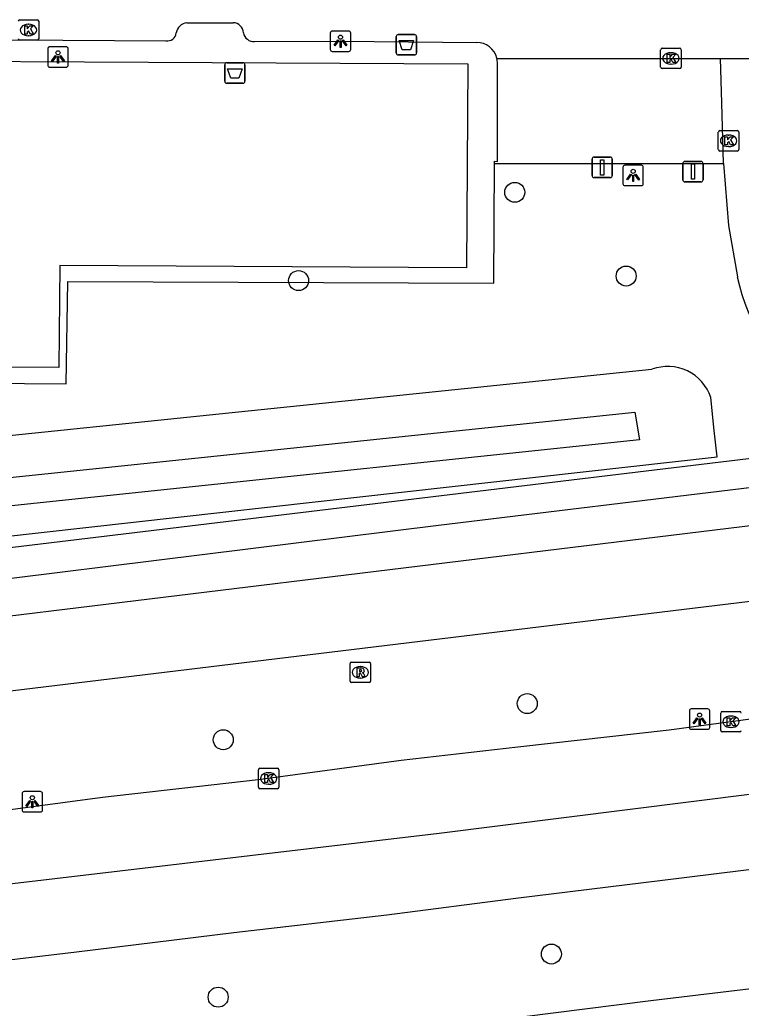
# Model space of a CAD drawing. Extents: x 161477 to 163040, y 383680 to 384868.
# Drawn here: x 161924.76 to 161960.06, y 384033.98 to 384082.36 of the extents above; entities that cross this region are included whole.
import ezdxf

# ---------------------------------------------------------------- set-up
doc = ezdxf.new("R2010")
doc.units = 0
for name, color, linetype in [('IMGEO_Afvalbak', 7, 'Continuous'), ('IMGEO_Boom', 7, 'Continuous'), ('IMGEO_Fietspad_gesloten', 7, 'Continuous'), ('IMGEO_Groenvoorziening', 7, 'Continuous'), ('IMGEO_Haag', 7, 'Continuous'), ('IMGEO_Kolk', 7, 'Continuous'), ('IMGEO_Lichtpunt', 7, 'Continuous'), ('IMGEO_Meer_plas_ven_vijver', 7, 'Continuous'), ('IMGEO_Pand', 7, 'Continuous'), ('IMGEO_Parkeervlak_open', 7, 'Continuous'), ('IMGEO_Rijbaan_lokaal_gesloten', 7, 'Continuous'), ('IMGEO_Rijbaan_lokaal_open', 7, 'Continuous'), ('IMGEO_Rioolput', 7, 'Continuous'), ('IMGEO_Verkeersbordpaal', 7, 'Continuous'), ('IMGEO_Voetpad_open', 7, 'Continuous')]:
    doc.layers.add(name, color=color, linetype=linetype)

msp = doc.modelspace()

# ---------------------------------------------------------------- linework, layer by layer
at = {"layer": 'IMGEO_Afvalbak'}
for p, q in [((161943.185, 384080.74), (161943.185, 384081.54)), ((161943.185, 384081.54), (161943.185, 384080.74)), ((161943.285, 384081.64), (161944.075, 384081.64)), ((161944.075, 384081.64), (161943.285, 384081.64)), ((161944.175, 384081.54), (161944.175, 384080.74)), ((161944.175, 384080.74), (161944.175, 384081.54)), ((161934.889, 384080.256), (161935.679, 384080.256)), ((161935.679, 384080.256), (161934.889, 384080.256)), ((161944.075, 384080.64), (161943.285, 384080.64)), ((161943.285, 384080.64), (161944.075, 384080.64)), ((161934.789, 384079.356), (161934.789, 384080.156)), ((161934.789, 384080.156), (161934.789, 384079.356)), ((161935.779, 384080.156), (161935.779, 384079.356)), ((161935.779, 384079.356), (161935.779, 384080.156)), ((161935.679, 384079.256), (161934.889, 384079.256)), ((161934.889, 384079.256), (161935.679, 384079.256))]:
    msp.add_line(p, q, dxfattribs=at)
for points in [[(161943.328, 384081.354), (161944.032, 384081.354), (161943.883, 384080.884), (161943.477, 384080.884), (161943.328, 384081.354)], [(161934.932, 384079.97), (161935.636, 384079.97), (161935.487, 384079.5), (161935.081, 384079.5), (161934.932, 384079.97)]]:
    msp.add_lwpolyline(points, dxfattribs=at)
for centre, start, end in [((161943.285, 384081.54), 90, 180), ((161943.285, 384081.54), 90, 180), ((161944.075, 384081.54), 0, 90), ((161944.075, 384081.54), 360, 90), ((161943.285, 384080.74), 180, 270), ((161943.285, 384080.74), 180, 270), ((161944.075, 384080.74), 270, 0), ((161944.075, 384080.74), 270, 0), ((161934.889, 384080.156), 90, 180), ((161934.889, 384080.156), 90, 180), ((161935.679, 384080.156), 0, 90), ((161935.679, 384080.156), 360, 90), ((161934.889, 384079.356), 180, 270), ((161934.889, 384079.356), 180, 270), ((161935.679, 384079.356), 270, 0), ((161935.679, 384079.356), 270, 0)]:
    msp.add_arc(centre, 0.1, start, end, dxfattribs=at)
at = {"layer": 'IMGEO_Boom'}
for centre in [(161948.984, 384073.918), (161938.403, 384069.597), (161954.435, 384069.821), (161949.593, 384048.895), (161934.718, 384047.126), (161950.774, 384036.637), (161934.468, 384034.528)]:
    msp.add_circle(centre, 0.489, dxfattribs=at)
at = {"layer": 'IMGEO_Fietspad_gesloten'}
for points in [[(161896.962, 384046.212), (161967.373, 384054.741), (162000, 384058.753), (162003.42, 384059.174), (162037.295, 384063.34), (162164.799, 384078.716), (162179.927, 384080.597)], [(162037.582, 384067.034), (162036.674, 384066.924), (162002.758, 384062.766), (162000, 384062.428), (161967.056, 384058.389), (161896.476, 384049.775)]]:
    msp.add_lwpolyline(points, dxfattribs=at)
at = {"layer": 'IMGEO_Groenvoorziening'}
for points in [[(161955.697, 384065.254), (161900.694, 384059.573)], [(161902.335, 384054.602), (161912.831, 384055.823), (161958.883, 384060.974), (161958.747, 384062.264), (161958.576, 384063.876)]]:
    msp.add_lwpolyline(points, dxfattribs=at)
msp.add_arc((161956.472, 384063.178), 2.217, 18.3683, 110.4765, dxfattribs=at)
at = {"layer": 'IMGEO_Haag'}
for points in [[(162038.737, 384070.163), (162002.248, 384065.704), (161960.413, 384060.87), (161922.11, 384056.25), (161918.395, 384055.773), (161918.236, 384055.715), (161918.381, 384054.734)], [(161918.446, 384054.301), (161922.11, 384054.757), (161945.247, 384057.634), (161960.6, 384059.493), (162005.124, 384064.883), (162038.896, 384068.971)]]:
    msp.add_lwpolyline(points, dxfattribs=at)
at = {"layer": 'IMGEO_Kolk'}
for p, q in [((161924.761, 384082.363), (161925.613, 384082.363)), ((161925.174, 384082.143), (161925.199, 384082.143)), ((161925.687, 384082.289), (161925.687, 384081.437)), ((161925.613, 384081.363), (161924.761, 384081.363)), ((161925.197, 384081.583), (161925.172, 384081.583)), ((161956.122, 384080.047), (161956.122, 384080.899)), ((161956.197, 384080.973), (161957.049, 384080.973)), ((161956.61, 384080.753), (161956.635, 384080.753)), ((161957.123, 384080.899), (161957.123, 384080.047)), ((161957.049, 384079.973), (161956.197, 384079.973)), ((161956.633, 384080.193), (161956.608, 384080.193)), ((161958.944, 384076.013), (161958.944, 384076.865)), ((161959.019, 384076.939), (161959.871, 384076.939)), ((161959.945, 384076.865), (161959.945, 384076.013)), ((161959.432, 384076.719), (161959.457, 384076.719)), ((161959.871, 384075.939), (161959.019, 384075.939)), ((161959.455, 384076.159), (161959.43, 384076.159)), ((161959.063, 384047.58), (161959.063, 384048.432)), ((161959.138, 384048.506), (161959.99, 384048.506)), ((161959.551, 384048.286), (161959.576, 384048.286)), ((161959.99, 384047.506), (161959.138, 384047.506)), ((161959.574, 384047.726), (161959.549, 384047.726)), ((161936.438, 384044.803), (161936.438, 384045.655)), ((161936.513, 384045.729), (161937.365, 384045.729)), ((161936.926, 384045.509), (161936.951, 384045.509)), ((161937.439, 384045.655), (161937.439, 384044.803)), ((161936.949, 384044.949), (161936.924, 384044.949)), ((161937.365, 384044.729), (161936.513, 384044.729))]:
    msp.add_line(p, q, dxfattribs=at)
for points in [[(161924.761, 384082.363), (161925.613, 384082.363)], [(161925.687, 384082.289), (161925.687, 384081.437)], [(161925.007, 384082.063), (161925.13, 384082.063), (161925.13, 384081.912), (161925.26, 384082.063), (161925.424, 384082.063), (161925.278, 384081.912), (161925.431, 384081.663), (161925.279, 384081.663), (161925.194, 384081.827), (161925.13, 384081.76), (161925.13, 384081.663), (161925.007, 384081.663), (161925.007, 384082.063)], [(161925.613, 384081.363), (161924.761, 384081.363)], [(161956.122, 384080.047), (161956.122, 384080.899)], [(161956.197, 384080.973), (161957.049, 384080.973)], [(161957.123, 384080.899), (161957.123, 384080.047)], [(161956.443, 384080.673), (161956.566, 384080.673), (161956.566, 384080.522), (161956.696, 384080.673), (161956.86, 384080.673), (161956.714, 384080.522), (161956.867, 384080.273), (161956.715, 384080.273), (161956.63, 384080.437), (161956.566, 384080.37), (161956.566, 384080.273), (161956.443, 384080.273), (161956.443, 384080.673)], [(161957.049, 384079.973), (161956.197, 384079.973)], [(161958.944, 384076.013), (161958.944, 384076.865)], [(161959.019, 384076.939), (161959.871, 384076.939)], [(161959.945, 384076.865), (161959.945, 384076.013)], [(161959.265, 384076.639), (161959.388, 384076.639), (161959.388, 384076.488), (161959.518, 384076.639), (161959.682, 384076.639), (161959.536, 384076.488), (161959.689, 384076.239), (161959.537, 384076.239), (161959.452, 384076.403), (161959.388, 384076.336), (161959.388, 384076.239), (161959.265, 384076.239), (161959.265, 384076.639)], [(161959.871, 384075.939), (161959.019, 384075.939)], [(161959.063, 384047.58), (161959.063, 384048.432)], [(161959.138, 384048.506), (161959.99, 384048.506)], [(161959.384, 384048.206), (161959.507, 384048.206), (161959.507, 384048.055), (161959.637, 384048.206), (161959.801, 384048.206), (161959.655, 384048.055), (161959.808, 384047.806), (161959.656, 384047.806), (161959.571, 384047.97), (161959.507, 384047.903), (161959.507, 384047.806), (161959.384, 384047.806), (161959.384, 384048.206)], [(161959.99, 384047.506), (161959.138, 384047.506)], [(161936.438, 384044.803), (161936.438, 384045.655)], [(161936.513, 384045.729), (161937.365, 384045.729)], [(161936.759, 384045.429), (161936.882, 384045.429), (161936.882, 384045.278), (161937.012, 384045.429), (161937.176, 384045.429), (161937.03, 384045.278), (161937.183, 384045.029), (161937.031, 384045.029), (161936.946, 384045.193), (161936.882, 384045.126), (161936.882, 384045.029), (161936.759, 384045.029), (161936.759, 384045.429)], [(161937.439, 384045.655), (161937.439, 384044.803)], [(161937.365, 384044.729), (161936.513, 384044.729)]]:
    msp.add_lwpolyline(points, dxfattribs=at)
for centre, start, end in [((161924.763, 384082.287), 91.552, 178.448), ((161924.763, 384082.287), 91.552, 178.448), ((161925.611, 384082.287), 1.552, 88.448), ((161925.611, 384082.287), 1.552, 88.448), ((161924.763, 384081.439), 181.552, 268.448), ((161924.763, 384081.439), 181.552, 268.448), ((161925.611, 384081.439), 271.552, 358.448), ((161925.611, 384081.439), 271.552, 358.448), ((161956.199, 384080.897), 91.552, 178.448), ((161956.199, 384080.897), 91.552, 178.448), ((161957.047, 384080.897), 1.552, 88.448), ((161957.047, 384080.897), 1.552, 88.448), ((161956.199, 384080.049), 181.552, 268.448), ((161956.199, 384080.049), 181.552, 268.448), ((161957.047, 384080.049), 271.552, 358.448), ((161957.047, 384080.049), 271.552, 358.448), ((161959.021, 384076.863), 91.552, 178.448), ((161959.021, 384076.863), 91.552, 178.448), ((161959.869, 384076.863), 1.552, 88.448), ((161959.869, 384076.863), 1.552, 88.448), ((161959.021, 384076.015), 181.552, 268.448), ((161959.021, 384076.015), 181.552, 268.448), ((161959.869, 384076.015), 271.552, 358.448), ((161959.869, 384076.015), 271.552, 358.448), ((161959.14, 384048.43), 91.552, 178.448), ((161959.14, 384048.43), 91.552, 178.448), ((161959.988, 384048.43), 1.552, 88.448), ((161959.988, 384048.43), 1.552, 88.448), ((161959.14, 384047.582), 181.552, 268.448), ((161959.14, 384047.582), 181.552, 268.448), ((161959.988, 384047.582), 271.552, 358.448), ((161959.988, 384047.582), 271.552, 358.448), ((161936.515, 384045.653), 91.552, 178.448), ((161936.515, 384045.653), 91.552, 178.448), ((161937.363, 384045.653), 1.552, 88.448), ((161937.363, 384045.653), 1.552, 88.448), ((161936.515, 384044.805), 181.552, 268.448), ((161936.515, 384044.805), 181.552, 268.448), ((161937.363, 384044.805), 271.552, 358.448), ((161937.363, 384044.805), 271.552, 358.448)]:
    msp.add_arc(centre, 0.0765, start, end, dxfattribs=at)
for centre, major_axis, ratio, start_param, end_param in [((161925.173, 384081.863), (-0.387, 0.002), 0.722429, 4.712389, 7.853982), ((161925.198, 384081.863), (-0.39, 0.002), 0.717154, 1.570796, 4.712389), ((161956.609, 384080.473), (-0.387, 0.002), 0.722429, 4.712389, 7.853982), ((161956.634, 384080.473), (-0.39, 0.002), 0.717154, 1.570796, 4.712389), ((161959.431, 384076.439), (-0.387, 0.002), 0.722429, 4.712389, 7.853982), ((161959.456, 384076.439), (-0.39, 0.002), 0.717154, 1.570796, 4.712389), ((161959.55, 384048.006), (-0.387, 0.002), 0.722429, 4.712389, 7.853982), ((161959.575, 384048.006), (-0.39, 0.002), 0.717154, 1.570796, 4.712389), ((161936.925, 384045.229), (-0.387, 0.002), 0.722429, 4.712389, 7.853982), ((161936.95, 384045.229), (-0.39, 0.002), 0.717154, 1.570796, 4.712389)]:
    msp.add_ellipse(centre, major_axis=major_axis, ratio=ratio, start_param=start_param, end_param=end_param, dxfattribs=at)
at = {"layer": 'IMGEO_Lichtpunt'}
for p, q in [((161939.957, 384081.713), (161939.957, 384080.906)), ((161939.957, 384081.713), (161939.957, 384080.906)), ((161940.859, 384081.808), (161940.051, 384081.808)), ((161940.859, 384081.808), (161940.051, 384081.808)), ((161940.953, 384080.906), (161940.953, 384081.713)), ((161940.953, 384080.906), (161940.953, 384081.713)), ((161926.133, 384080.946), (161926.133, 384080.139)), ((161926.133, 384080.946), (161926.133, 384080.139)), ((161927.035, 384081.041), (161926.227, 384081.041)), ((161927.035, 384081.041), (161926.227, 384081.041)), ((161927.129, 384080.139), (161927.129, 384080.946)), ((161927.129, 384080.139), (161927.129, 384080.946)), ((161940.051, 384080.812), (161940.859, 384080.812)), ((161940.051, 384080.812), (161940.859, 384080.812)), ((161926.227, 384080.045), (161927.035, 384080.045)), ((161926.227, 384080.045), (161927.035, 384080.045)), ((161954.277, 384075.148), (161954.277, 384074.341)), ((161954.277, 384075.148), (161954.277, 384074.341)), ((161955.179, 384075.243), (161954.371, 384075.243)), ((161955.179, 384075.243), (161954.371, 384075.243)), ((161955.273, 384074.341), (161955.273, 384075.148)), ((161955.273, 384074.341), (161955.273, 384075.148)), ((161954.371, 384074.247), (161955.179, 384074.247)), ((161954.371, 384074.247), (161955.179, 384074.247)), ((161957.526, 384048.537), (161957.526, 384047.73)), ((161957.526, 384048.537), (161957.526, 384047.73)), ((161958.428, 384048.632), (161957.62, 384048.632)), ((161958.428, 384048.632), (161957.62, 384048.632)), ((161958.522, 384047.73), (161958.522, 384048.537)), ((161958.522, 384047.73), (161958.522, 384048.537)), ((161957.62, 384047.636), (161958.428, 384047.636)), ((161957.62, 384047.636), (161958.428, 384047.636)), ((161924.877, 384044.491), (161924.877, 384043.684)), ((161924.877, 384044.491), (161924.877, 384043.684)), ((161925.779, 384044.586), (161924.971, 384044.586)), ((161925.779, 384044.586), (161924.971, 384044.586)), ((161925.873, 384043.684), (161925.873, 384044.491)), ((161925.873, 384043.684), (161925.873, 384044.491)), ((161924.971, 384043.59), (161925.779, 384043.59)), ((161924.971, 384043.59), (161925.779, 384043.59))]:
    msp.add_line(p, q, dxfattribs=at)
for points in [[(161940.331, 384081.377), (161940.37, 384081.349), (161940.182, 384081.087), (161940.144, 384081.114), (161940.331, 384081.377)], [(161940.433, 384081.329), (161940.48, 384081.329), (161940.48, 384081.007), (161940.433, 384081.007), (161940.433, 384081.329)], [(161940.543, 384081.349), (161940.581, 384081.376), (161940.768, 384081.114), (161940.729, 384081.086), (161940.543, 384081.349)], [(161926.507, 384080.61), (161926.546, 384080.582), (161926.358, 384080.32), (161926.32, 384080.347), (161926.507, 384080.61)], [(161926.609, 384080.562), (161926.656, 384080.562), (161926.656, 384080.24), (161926.609, 384080.24), (161926.609, 384080.562)], [(161926.719, 384080.582), (161926.757, 384080.609), (161926.944, 384080.347), (161926.905, 384080.319), (161926.719, 384080.582)], [(161954.651, 384074.812), (161954.69, 384074.784), (161954.502, 384074.522), (161954.464, 384074.549), (161954.651, 384074.812)], [(161954.753, 384074.764), (161954.8, 384074.764), (161954.8, 384074.442), (161954.753, 384074.442), (161954.753, 384074.764)], [(161954.863, 384074.784), (161954.901, 384074.811), (161955.088, 384074.549), (161955.049, 384074.521), (161954.863, 384074.784)], [(161957.9, 384048.201), (161957.939, 384048.173), (161957.751, 384047.911), (161957.713, 384047.938), (161957.9, 384048.201)], [(161958.002, 384048.153), (161958.049, 384048.153), (161958.049, 384047.831), (161958.002, 384047.831), (161958.002, 384048.153)], [(161958.112, 384048.173), (161958.15, 384048.2), (161958.337, 384047.938), (161958.298, 384047.91), (161958.112, 384048.173)], [(161925.251, 384044.155), (161925.29, 384044.127), (161925.102, 384043.865), (161925.064, 384043.892), (161925.251, 384044.155)], [(161925.353, 384044.107), (161925.4, 384044.107), (161925.4, 384043.785), (161925.353, 384043.785), (161925.353, 384044.107)], [(161925.463, 384044.127), (161925.501, 384044.154), (161925.688, 384043.892), (161925.649, 384043.864), (161925.463, 384044.127)]]:
    msp.add_lwpolyline(points, dxfattribs=at)
for centre in [(161940.456, 384081.511), (161926.632, 384080.744), (161954.776, 384074.946), (161958.025, 384048.335), (161925.376, 384044.289)]:
    msp.add_circle(centre, 0.0994, dxfattribs=at)
for centre, start, end in [((161940.051, 384081.713), 90, 180), ((161940.051, 384081.713), 90, 180), ((161940.859, 384081.713), 0, 90), ((161940.859, 384081.713), 0, 90), ((161926.227, 384080.946), 90, 180), ((161926.227, 384080.946), 90, 180), ((161927.035, 384080.946), 0, 90), ((161927.035, 384080.946), 0, 90), ((161940.051, 384080.906), 180, 270), ((161940.051, 384080.906), 180, 270), ((161940.859, 384080.906), 270, 0), ((161940.859, 384080.906), 270, 360), ((161926.227, 384080.139), 180, 270), ((161926.227, 384080.139), 180, 270), ((161927.035, 384080.139), 270, 0), ((161927.035, 384080.139), 270, 360), ((161954.371, 384075.148), 90, 180), ((161954.371, 384075.148), 90, 180), ((161955.179, 384075.148), 0, 90), ((161955.179, 384075.148), 0, 90), ((161954.371, 384074.341), 180, 270), ((161954.371, 384074.341), 180, 270), ((161955.179, 384074.341), 270, 0), ((161955.179, 384074.341), 270, 360), ((161957.62, 384048.537), 90, 180), ((161957.62, 384048.537), 90, 180), ((161958.428, 384048.537), 0, 90), ((161958.428, 384048.537), 0, 90), ((161957.62, 384047.73), 180, 270), ((161957.62, 384047.73), 180, 270), ((161958.428, 384047.73), 270, 0), ((161958.428, 384047.73), 270, 360), ((161924.971, 384044.491), 90, 180), ((161924.971, 384044.491), 90, 180), ((161925.779, 384044.491), 0, 90), ((161925.779, 384044.491), 0, 90), ((161924.971, 384043.684), 180, 270), ((161924.971, 384043.684), 180, 270), ((161925.779, 384043.684), 270, 0), ((161925.779, 384043.684), 270, 360)]:
    msp.add_arc(centre, 0.0946, start, end, dxfattribs=at)
at = {"layer": 'IMGEO_Meer_plas_ven_vijver'}
msp.add_lwpolyline([(161902.312, 384056.265), (161902.1, 384057.645), (161954.86, 384063.165), (161955.093, 384061.806), (161902.312, 384056.265)], dxfattribs=at)
at = {"layer": 'IMGEO_Pand'}
msp.add_lwpolyline([(161946.625, 384070.228), (161926.714, 384070.332), (161926.667, 384065.338), (161902.781, 384065.468), (161902.893, 384079.051), (161902.904, 384080.434), (161946.686, 384080.203), (161946.625, 384070.228)], dxfattribs=at)
at = {"layer": 'IMGEO_Parkeervlak_open'}
msp.add_lwpolyline([(161947.988, 384075.327), (161949.131, 384075.328), (161959.197, 384075.336)], dxfattribs=at)
at = {"layer": 'IMGEO_Rijbaan_lokaal_gesloten'}
for points in [[(162246.408, 384079.189), (162227.626, 384076.889), (162181.187, 384071.188), (162137.796, 384065.987), (162093.056, 384060.636), (162050.016, 384055.235), (162024.421, 384052.135), (162005.138, 384049.833), (161993.828, 384048.483), (161960.735, 384044.482), (161945.288, 384042.532), (161917.195, 384039.231), (161895.749, 384036.581), (161871.905, 384033.68), (161827.864, 384028.429), (161795.621, 384024.429), (161753.08, 384019.028), (161721.837, 384015.377), (161706.74, 384013.577), (161696.893, 384013.027), (161694.855, 384012.926)], [(161903.15, 384033.885), (161909.622, 384034.647), (161914.738, 384035.23), (161927.541, 384036.751), (161935.229, 384037.691), (161942.719, 384038.556), (161949.03, 384039.374), (161956.209, 384040.252), (161962.69, 384041.055), (161968.425, 384041.721), (161973.119, 384042.354), (161979.791, 384043.121), (161987.218, 384044.084), (162000, 384045.657), (162005.779, 384046.356), (162186.915, 384068.26)], [(162061.99, 384060.529), (162004.465, 384053.494), (162000, 384052.948), (161996.3, 384052.485), (161989.699, 384051.67), (161982.251, 384050.756), (161977.435, 384050.21), (161970.007, 384049.256), (161962.567, 384048.414), (161956.536, 384047.591), (161949.126, 384046.758), (161943.431, 384046.103), (161936.424, 384045.158), (161928.805, 384044.291), (161921.737, 384043.345), (161914.495, 384042.556), (161906.349, 384041.566), (161897.615, 384040.464), (161890.894, 384039.656), (161883.145, 384038.766)], [(162097.498, 384051.298), (162006.847, 384040.554), (162000, 384039.742), (161991.596, 384038.663), (161982.858, 384037.61), (161974.918, 384036.586), (161969.768, 384036.032), (161962.463, 384035.163), (161955.645, 384034.342), (161947.767, 384033.359)]]:
    msp.add_lwpolyline(points, dxfattribs=at)
at = {"layer": 'IMGEO_Rijbaan_lokaal_open'}
for points in [[(161932.938, 384082.206), (161935.199, 384082.216)], [(161917.889, 384081.427), (161924.36, 384081.386), (161931.914, 384081.333)], [(161936.254, 384081.307), (161940.446, 384081.309), (161947.11, 384081.257)], [(161948.109, 384080.476), (161959.049, 384080.471)], [(161959.049, 384080.471), (161959.63, 384080.471), (161965.091, 384080.472)], [(161959.197, 384075.336), (161959.112, 384078.299), (161959.049, 384080.471)], [(161959.197, 384075.336), (161959.442, 384072.289), (161959.874, 384069.787)]]:
    msp.add_lwpolyline(points, dxfattribs=at)
for centre, radius, start, end in [((161932.963, 384081.661), 0.545, 92.6357, 173.7059), ((161935.191, 384081.7), 0.517, 2.8272, 89.1226), ((161931.981, 384081.771), 0.443, 261.3027, 353.5499), ((161936.199, 384081.802), 0.498, 188.8919, 276.3363), ((161947.109, 384080.226), 1.031, 14.0409, 89.9238), ((161968.963, 384071.659), 9.28, 191.6383, 277.7039)]:
    msp.add_arc(centre, radius, start, end, dxfattribs=at)
at = {"layer": 'IMGEO_Rioolput'}
for p, q in [((161940.925, 384049.999), (161940.925, 384050.851)), ((161941, 384050.925), (161941.852, 384050.925)), ((161941.413, 384050.705), (161941.438, 384050.705)), ((161941.926, 384050.851), (161941.926, 384049.999)), ((161941.852, 384049.925), (161941, 384049.925)), ((161941.436, 384050.145), (161941.411, 384050.145))]:
    msp.add_line(p, q, dxfattribs=at)
for points in [[(161940.925, 384049.999), (161940.925, 384050.851)], [(161941, 384050.925), (161941.852, 384050.925)], [(161941.926, 384050.851), (161941.926, 384049.999)], [(161941.514, 384050.623), (161941.262, 384050.625), (161941.262, 384050.225)], [(161941.262, 384050.225), (161941.386, 384050.225), (161941.386, 384050.387), (161941.397, 384050.387)], [(161941.44, 384050.544), (161941.386, 384050.544), (161941.386, 384050.463)], [(161941.386, 384050.463), (161941.438, 384050.463)], [(161941.444, 384050.358), (161941.515, 384050.225), (161941.655, 384050.225), (161941.59, 384050.351)], [(161941.852, 384049.925), (161941, 384049.925)]]:
    msp.add_lwpolyline(points, dxfattribs=at)
for centre, radius, start, end in [((161941.002, 384050.849), 0.0765, 91.552, 178.448), ((161941.002, 384050.849), 0.0765, 91.552, 178.448), ((161941.85, 384050.849), 0.0765, 1.552, 88.448), ((161941.85, 384050.849), 0.0765, 1.552, 88.448), ((161941.396, 384050.334), 0.0533, 26.0293, 88.6989), ((161941.422, 384050.652), 0.19, 274.7715, 282.9687), ((161941.446, 384050.448), 0.0964, 77.0061, 93.1865), ((161941.46, 384050.505), 0.0378, 276.6634, 79.6772), ((161941.513, 384050.513), 0.109, 350.3612, 89.416), ((161941.511, 384050.513), 0.112, 277.5842, 350.9817), ((161941.495, 384050.298), 0.108, 29.5134, 73.7905), ((161941.002, 384050.001), 0.0765, 181.552, 268.448), ((161941.002, 384050.001), 0.0765, 181.552, 268.448), ((161941.85, 384050.001), 0.0765, 271.552, 358.448), ((161941.85, 384050.001), 0.0765, 271.552, 358.448)]:
    msp.add_arc(centre, radius, start, end, dxfattribs=at)
for centre, major_axis, ratio, start_param, end_param in [((161941.412, 384050.425), (-0.387, 0.002), 0.722429, 4.712389, 7.853982), ((161941.437, 384050.425), (-0.39, 0.002), 0.717154, 1.570796, 4.712389)]:
    msp.add_ellipse(centre, major_axis=major_axis, ratio=ratio, start_param=start_param, end_param=end_param, dxfattribs=at)
at = {"layer": 'IMGEO_Verkeersbordpaal'}
for p, q in [((161952.765, 384074.74), (161952.765, 384075.54)), ((161952.765, 384075.54), (161952.765, 384074.74)), ((161952.865, 384075.64), (161953.655, 384075.64)), ((161953.655, 384075.64), (161952.865, 384075.64)), ((161953.755, 384075.54), (161953.755, 384074.74)), ((161953.755, 384074.74), (161953.755, 384075.54)), ((161957.305, 384075.43), (161958.095, 384075.43)), ((161958.095, 384075.43), (161957.305, 384075.43)), ((161957.205, 384074.53), (161957.205, 384075.33)), ((161957.205, 384075.33), (161957.205, 384074.53)), ((161958.195, 384075.33), (161958.195, 384074.53)), ((161958.195, 384074.53), (161958.195, 384075.33)), ((161953.655, 384074.64), (161952.865, 384074.64)), ((161952.865, 384074.64), (161953.655, 384074.64)), ((161958.095, 384074.43), (161957.305, 384074.43)), ((161957.305, 384074.43), (161958.095, 384074.43))]:
    msp.add_line(p, q, dxfattribs=at)
for points in [[(161953.185, 384075.515), (161953.335, 384075.515), (161953.335, 384074.765), (161953.185, 384074.765), (161953.185, 384075.515)], [(161957.625, 384075.305), (161957.775, 384075.305), (161957.775, 384074.555), (161957.625, 384074.555), (161957.625, 384075.305)]]:
    msp.add_lwpolyline(points, dxfattribs=at)
for centre, start, end in [((161952.865, 384075.54), 90, 180), ((161952.865, 384075.54), 90, 180), ((161953.655, 384075.54), 0, 90), ((161953.655, 384075.54), 360, 90), ((161957.305, 384075.33), 90, 180), ((161957.305, 384075.33), 90, 180), ((161958.095, 384075.33), 0, 90), ((161958.095, 384075.33), 360, 90), ((161952.865, 384074.74), 180, 270), ((161952.865, 384074.74), 180, 270), ((161953.655, 384074.74), 270, 0), ((161953.655, 384074.74), 270, 0), ((161957.305, 384074.53), 180, 270), ((161957.305, 384074.53), 180, 270), ((161958.095, 384074.53), 270, 0), ((161958.095, 384074.53), 270, 0)]:
    msp.add_arc(centre, 0.1, start, end, dxfattribs=at)
at = {"layer": 'IMGEO_Voetpad_open'}
for points in [[(161947.988, 384075.327), (161947.988, 384075.435), (161948.138, 384075.434), (161948.138, 384080.274), (161948.109, 384080.476)], [(161901.444, 384079.057), (161902.667, 384079.052), (161902.543, 384064.74), (161927.03, 384064.544), (161927.108, 384069.557), (161947.961, 384069.478), (161947.988, 384075.327)]]:
    msp.add_lwpolyline(points, dxfattribs=at)

doc.saveas('drawing.dxf')
